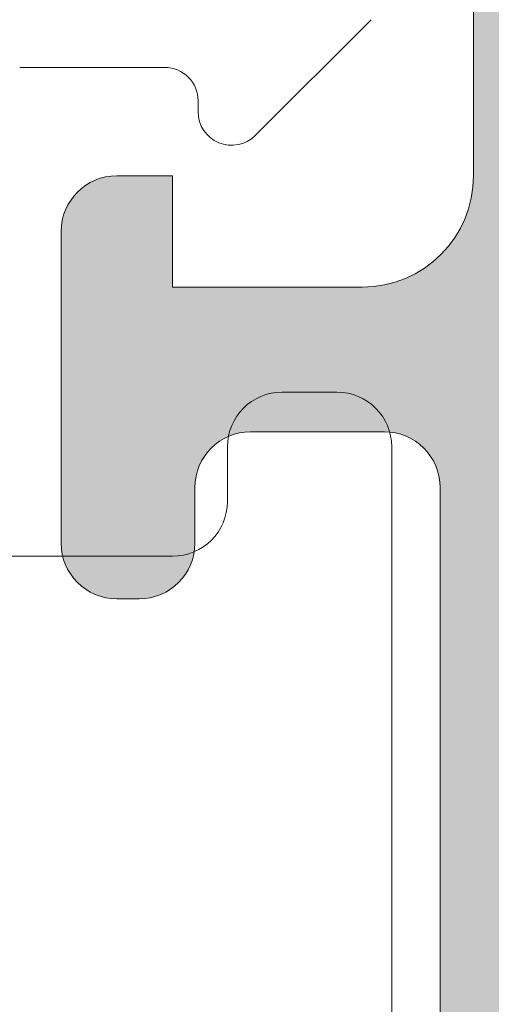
# Model space of a CAD drawing. Header units: metres. Extents: x 1316.5 to 1415.3, y -94.1 to -52.
# Tile 732 of 1056: x 1393.20431 to 1393.20854, y -70.18566 to -70.17681. Entities that reach past the tile are written whole.
import ezdxf

# ---------------------------------------------------------------- set-up
doc = ezdxf.new("R2010")
doc.units = ezdxf.units.M
doc.linetypes.add('AUSGEZOGEN', pattern=[0])
doc.layers.add('XR$1$Logos', color=255, linetype='AUSGEZOGEN', lineweight=13)

msp = doc.modelspace()

# ---------------------------------------------------------------- hatches: boundary and pattern name
at = {"layer": 'XR$1$Logos', "linetype": 'AUSGEZOGEN', "lineweight": 13, "transparency": 33554687}
h = msp.add_hatch(color=253, dxfattribs=at)
h.paths.add_polyline_path([(1393.194677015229, -70.24221225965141), (1393.194677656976, -70.24223758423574), (1393.194679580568, -70.24226284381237), (1393.194682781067, -70.24228797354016), (1393.194687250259, -70.2423129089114), (1393.19469297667, -70.24233758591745), (1393.194699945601, -70.2423619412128), (1393.194708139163, -70.24238591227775), (1393.194717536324, -70.24240943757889), (1393.19472811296, -70.24243245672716), (1393.194739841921, -70.24245491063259), (1393.194752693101, -70.24247674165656), (1393.194766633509, -70.24249789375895), (1393.194781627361, -70.2425183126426), (1393.194797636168, -70.24253794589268), (1393.194814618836, -70.2425567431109), (1393.19483253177, -70.24257465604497), (1393.194851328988, -70.2425916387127), (1393.194870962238, -70.2426076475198), (1393.194891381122, -70.24262264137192), (1393.194912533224, -70.24263658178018), (1393.194934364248, -70.2426494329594), (1393.194956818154, -70.24266116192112), (1393.194979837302, -70.24267173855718), (1393.195003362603, -70.24268113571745), (1393.195027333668, -70.2426893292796), (1393.195051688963, -70.24269629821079), (1393.195076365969, -70.24270202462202), (1393.195101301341, -70.24270649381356), (1393.195126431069, -70.24270969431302), (1393.195151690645, -70.24271161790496), (1393.195177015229, -70.24271225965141), (1393.195877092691, -70.24271225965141), (1393.195902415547, -70.24271161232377), (1393.195927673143, -70.24270968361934), (1393.195952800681, -70.24270647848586), (1393.195977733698, -70.2427020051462), (1393.196002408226, -70.24269627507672), (1393.196026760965, -70.24268930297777), (1393.196050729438, -70.24268110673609), (1393.196074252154, -70.24267170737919), (1393.196097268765, -70.24266112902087), (1393.196119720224, -70.24264939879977), (1393.19614154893, -70.2426365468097), (1393.196162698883, -70.2426226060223), (1393.196183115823, -70.2426076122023), (1393.19620274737, -70.24259160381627), (1393.19622154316, -70.24257462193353), (1393.196239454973, -70.2425567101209), (1393.196256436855, -70.24253791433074), (1393.196272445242, -70.24251828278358), (1393.196287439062, -70.24249786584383), (1393.196301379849, -70.24247671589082), (1393.196314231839, -70.24245488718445), (1393.19632596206, -70.24243243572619), (1393.196336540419, -70.24240941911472), (1393.196345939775, -70.24238589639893), (1393.196354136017, -70.2423619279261), (1393.196361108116, -70.242337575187), (1393.196366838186, -70.24231290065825), (1393.196371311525, -70.24228796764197), (1393.196374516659, -70.24226284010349), (1393.196376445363, -70.24223758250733), (1393.196377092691, -70.24221225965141), (1393.196377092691, -70.24141227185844), (1393.19637772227, -70.24138694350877), (1393.196379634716, -70.24136167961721), (1393.196382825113, -70.24133654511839), (1393.196387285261, -70.24131160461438), (1393.196393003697, -70.24128692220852), (1393.196399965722, -70.24126256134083), (1393.196408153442, -70.24123858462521), (1393.196417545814, -70.24121505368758), (1393.196428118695, -70.24119202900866), (1393.196439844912, -70.24116956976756), (1393.196452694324, -70.24114773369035), (1393.196466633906, -70.24112657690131), (1393.196481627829, -70.24110615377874), (1393.196497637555, -70.24108651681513), (1393.196514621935, -70.24106771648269), (1393.196532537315, -70.24104980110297), (1393.196551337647, -70.24103281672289), (1393.196570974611, -70.24101680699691), (1393.196591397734, -70.2410018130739), (1393.196612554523, -70.24098787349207), (1393.1966343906, -70.24097502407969), (1393.196656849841, -70.24096329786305), (1393.19667987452, -70.24095272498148), (1393.196703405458, -70.24094333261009), (1393.196727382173, -70.24093514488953), (1393.196751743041, -70.24092818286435), (1393.196776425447, -70.24092246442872), (1393.196801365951, -70.24091800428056), (1393.19682650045, -70.24091481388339), (1393.196851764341, -70.24091290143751), (1393.196877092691, -70.24091227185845), (1393.202276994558, -70.24091227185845), (1393.202302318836, -70.24091291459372), (1393.202327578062, -70.24091483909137), (1393.202352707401, -70.24091804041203), (1393.202377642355, -70.24092251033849), (1393.202402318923, -70.24092823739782), (1393.202426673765, -70.24093520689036), (1393.202450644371, -70.24094340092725), (1393.202474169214, -70.2409527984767), (1393.202497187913, -70.24096337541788), (1393.202519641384, -70.24097510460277), (1393.202541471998, -70.24098795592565), (1393.202562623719, -70.24100189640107), (1393.202583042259, -70.24101689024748), (1393.202602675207, -70.24103289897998), (1393.202621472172, -70.24104988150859), (1393.202639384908, -70.24106779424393), (1393.202656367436, -70.24108659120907), (1393.202672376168, -70.24110622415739), (1393.202687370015, -70.2411266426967), (1393.20270131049, -70.24114779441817), (1393.202714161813, -70.24116962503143), (1393.202725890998, -70.24119207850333), (1393.202736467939, -70.24121509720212), (1393.202745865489, -70.24123862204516), (1393.202754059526, -70.24126259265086), (1393.202761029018, -70.24128694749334), (1393.202766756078, -70.24131162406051), (1393.202771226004, -70.24133655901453), (1393.202774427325, -70.24136168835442), (1393.202776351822, -70.24138694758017), (1393.202776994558, -70.24141227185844), (1393.202776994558, -70.24221225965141), (1393.202777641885, -70.24223758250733), (1393.20277957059, -70.24226284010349), (1393.202782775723, -70.24228796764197), (1393.202787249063, -70.24231290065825), (1393.202792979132, -70.242337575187), (1393.202799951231, -70.2423619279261), (1393.202808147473, -70.24238589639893), (1393.20281754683, -70.24240941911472), (1393.202828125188, -70.24243243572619), (1393.202839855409, -70.24245488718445), (1393.202852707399, -70.24247671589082), (1393.202866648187, -70.24249786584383), (1393.202881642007, -70.24251828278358), (1393.202897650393, -70.24253791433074), (1393.202914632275, -70.2425567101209), (1393.202932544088, -70.24257462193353), (1393.202951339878, -70.24259160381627), (1393.202970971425, -70.2426076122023), (1393.202991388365, -70.2426226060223), (1393.203012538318, -70.2426365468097), (1393.203034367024, -70.24264939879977), (1393.203056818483, -70.24266112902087), (1393.203079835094, -70.24267170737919), (1393.20310335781, -70.24268110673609), (1393.203127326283, -70.24268930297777), (1393.203151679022, -70.24269627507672), (1393.203176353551, -70.2427020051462), (1393.203201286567, -70.24270647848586), (1393.203226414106, -70.24270968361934), (1393.203251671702, -70.24271161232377), (1393.203276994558, -70.24271225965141), (1393.203677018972, -70.24271225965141), (1393.203702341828, -70.24271161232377), (1393.203727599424, -70.24270968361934), (1393.203752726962, -70.24270647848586), (1393.203777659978, -70.2427020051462), (1393.203802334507, -70.24269627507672), (1393.203826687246, -70.24268930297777), (1393.203850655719, -70.24268110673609), (1393.203874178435, -70.24267170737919), (1393.203897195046, -70.24266112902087), (1393.203919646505, -70.24264939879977), (1393.203941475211, -70.2426365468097), (1393.203962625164, -70.2426226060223), (1393.203983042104, -70.2426076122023), (1393.204002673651, -70.24259160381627), (1393.204021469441, -70.24257462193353), (1393.204039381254, -70.2425567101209), (1393.204056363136, -70.24253791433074), (1393.204072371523, -70.24251828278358), (1393.204087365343, -70.24249786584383), (1393.20410130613, -70.24247671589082), (1393.20411415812, -70.24245488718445), (1393.204125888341, -70.24243243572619), (1393.2041364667, -70.24240941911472), (1393.204145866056, -70.24238589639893), (1393.204154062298, -70.2423619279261), (1393.204161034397, -70.242337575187), (1393.204166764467, -70.24231290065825), (1393.204171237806, -70.24228796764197), (1393.20417444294, -70.24226284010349), (1393.204176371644, -70.24223758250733), (1393.204177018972, -70.24221225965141), (1393.204177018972, -70.23191230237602), (1393.204177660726, -70.23188697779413), (1393.204179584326, -70.23186171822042), (1393.204182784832, -70.23183658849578), (1393.204187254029, -70.23181165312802), (1393.204192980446, -70.23178697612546), (1393.204199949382, -70.23176262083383), (1393.204208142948, -70.23173864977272), (1393.204217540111, -70.23171512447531), (1393.20422811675, -70.23169210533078), (1393.204239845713, -70.23166965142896), (1393.204252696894, -70.23164782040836), (1393.204266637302, -70.2316266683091), (1393.204281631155, -70.23160624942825), (1393.204297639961, -70.23158661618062), (1393.204314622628, -70.23156781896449), (1393.20433253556, -70.23154990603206), (1393.204351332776, -70.23153292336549), (1393.204370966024, -70.23151691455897), (1393.204391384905, -70.23150192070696), (1393.204412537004, -70.23148798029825), (1393.204434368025, -70.23147512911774), (1393.204456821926, -70.23146340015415), (1393.204479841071, -70.23145282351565), (1393.204503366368, -70.23144342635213), (1393.20452733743, -70.23143523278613), (1393.204551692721, -70.23142826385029), (1393.204576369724, -70.23142253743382), (1393.204601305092, -70.23141806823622), (1393.204626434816, -70.2314148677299), (1393.20465169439, -70.2314129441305), (1393.204677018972, -70.23141230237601), (1393.208177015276, -70.23141230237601), (1393.208177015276, -70.23241230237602), (1393.208177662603, -70.23243762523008), (1393.208179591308, -70.23246288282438), (1393.208182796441, -70.23248801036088), (1393.20818726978, -70.23251294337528), (1393.208192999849, -70.23253761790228), (1393.208199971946, -70.23256197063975), (1393.208208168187, -70.23258593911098), (1393.208217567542, -70.23260946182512), (1393.208228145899, -70.23263247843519), (1393.208239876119, -70.23265492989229), (1393.208252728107, -70.23267675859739), (1393.208266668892, -70.23269790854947), (1393.20828166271, -70.2327183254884), (1393.208297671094, -70.23273795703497), (1393.208314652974, -70.23275675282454), (1393.208332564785, -70.23277466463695), (1393.208351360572, -70.23279164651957), (1393.208370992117, -70.23280765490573), (1393.208391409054, -70.23282264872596), (1393.208412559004, -70.23283658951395), (1393.208434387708, -70.23284944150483), (1393.208456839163, -70.23286117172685), (1393.208479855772, -70.23287175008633), (1393.208503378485, -70.23288114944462), (1393.208527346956, -70.23288934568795), (1393.208551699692, -70.23289631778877), (1393.208576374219, -70.23290204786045), (1393.208601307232, -70.23290652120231), (1393.208626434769, -70.23290972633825), (1393.208651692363, -70.23291165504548), (1393.208677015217, -70.23291230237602), (1393.209177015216, -70.23291230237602), (1393.209202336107, -70.23291165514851), (1393.209227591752, -70.2329097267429), (1393.20925271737, -70.23290652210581), (1393.209277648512, -70.23290204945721), (1393.209302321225, -70.23289632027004), (1393.209326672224, -70.23288934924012), (1393.209350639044, -70.23288115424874), (1393.20937416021, -70.23287175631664), (1393.209397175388, -70.23286117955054), (1393.209419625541, -70.2328494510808), (1393.209441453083, -70.23283660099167), (1393.209462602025, -70.23282266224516), (1393.209483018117, -70.23280767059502), (1393.20950264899, -70.23279166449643), (1393.20952144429, -70.23277468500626), (1393.209539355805, -70.23275677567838), (1393.20955633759, -70.23273798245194), (1393.209572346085, -70.2327183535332), (1393.209587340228, -70.23269793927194), (1393.209601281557, -70.23267679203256), (1393.209614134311, -70.23265496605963), (1393.209625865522, -70.23263251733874), (1393.209636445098, -70.23260950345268), (1393.209645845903, -70.23258598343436), (1393.20965404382, -70.23256201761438), (1393.209661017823, -70.23253766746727), (1393.209666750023, -70.23251299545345), (1393.209671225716, -70.23248806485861), (1393.209674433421, -70.23246293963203), (1393.20967636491, -70.23243768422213), (1393.209677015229, -70.23241236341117), (1393.209677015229, -70.1724125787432), (1393.209676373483, -70.17238725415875), (1393.209674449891, -70.17236199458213), (1393.209671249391, -70.17233686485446), (1393.2096667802, -70.1723119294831), (1393.209661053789, -70.17228725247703), (1393.209654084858, -70.1722628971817), (1393.209645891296, -70.17223892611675), (1393.209636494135, -70.1722154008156), (1393.209625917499, -70.17219238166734), (1393.209614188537, -70.1721699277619), (1393.209601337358, -70.17214809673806), (1393.20958739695, -70.17212694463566), (1393.209572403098, -70.1721065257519), (1393.209556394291, -70.17208689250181), (1393.209539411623, -70.17206809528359), (1393.209521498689, -70.17205018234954), (1393.209502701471, -70.1720331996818), (1393.209483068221, -70.17201719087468), (1393.209462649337, -70.17200219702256), (1393.209441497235, -70.17198825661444), (1393.209419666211, -70.17197540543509), (1393.209397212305, -70.17196367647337), (1393.209374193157, -70.17195309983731), (1393.209350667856, -70.17194370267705), (1393.209326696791, -70.171935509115), (1393.209302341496, -70.17192854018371), (1393.20927766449, -70.17192281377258), (1393.209252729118, -70.17191834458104), (1393.20922759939, -70.17191514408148), (1393.209202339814, -70.17191322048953), (1393.209177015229, -70.1719125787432), (1393.205177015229, -70.1719125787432), (1393.205151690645, -70.17191322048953), (1393.205126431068, -70.17191514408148), (1393.205101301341, -70.17191834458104), (1393.205076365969, -70.17192281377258), (1393.205051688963, -70.17192854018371), (1393.205027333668, -70.171935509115), (1393.205003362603, -70.17194370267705), (1393.204979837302, -70.17195309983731), (1393.204956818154, -70.17196367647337), (1393.204934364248, -70.17197540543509), (1393.204912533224, -70.17198825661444), (1393.204891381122, -70.17200219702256), (1393.204870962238, -70.17201719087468), (1393.204851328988, -70.1720331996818), (1393.20483253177, -70.17205018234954), (1393.204814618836, -70.17206809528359), (1393.204797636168, -70.17208689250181), (1393.204781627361, -70.1721065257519), (1393.204766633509, -70.17212694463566), (1393.204752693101, -70.17214809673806), (1393.204739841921, -70.1721699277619), (1393.20472811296, -70.17219238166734), (1393.204717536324, -70.1722154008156), (1393.204708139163, -70.17223892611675), (1393.204699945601, -70.1722628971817), (1393.20469297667, -70.17228725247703), (1393.204687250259, -70.1723119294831), (1393.204682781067, -70.17233686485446), (1393.204679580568, -70.17236199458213), (1393.204677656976, -70.17238725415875), (1393.204677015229, -70.1724125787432), (1393.204677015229, -70.17371257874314), (1393.204677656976, -70.17373790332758), (1393.204679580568, -70.17376316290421), (1393.204682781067, -70.17378829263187), (1393.204687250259, -70.17381322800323), (1393.20469297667, -70.1738379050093), (1393.204699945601, -70.17386226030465), (1393.204708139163, -70.1738862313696), (1393.204717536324, -70.17390975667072), (1393.20472811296, -70.173932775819), (1393.204739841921, -70.17395522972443), (1393.204752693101, -70.17397706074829), (1393.204766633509, -70.17399821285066), (1393.204781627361, -70.17401863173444), (1393.204797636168, -70.17403826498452), (1393.204814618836, -70.17405706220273), (1393.20483253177, -70.1740749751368), (1393.204851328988, -70.17409195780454), (1393.204870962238, -70.17410796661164), (1393.204891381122, -70.17412296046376), (1393.204912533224, -70.17413690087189), (1393.204934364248, -70.17414975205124), (1393.204956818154, -70.17416148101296), (1393.204979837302, -70.17417205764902), (1393.205003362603, -70.17418145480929), (1393.205027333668, -70.17418964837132), (1393.205051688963, -70.17419661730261), (1393.205076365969, -70.17420234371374), (1393.205101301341, -70.17420681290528), (1393.205126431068, -70.17421001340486), (1393.205151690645, -70.1742119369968), (1393.205177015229, -70.17421257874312), (1393.205677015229, -70.17421257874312), (1393.205677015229, -70.17321257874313), (1393.207377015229, -70.17321257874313), (1393.207427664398, -70.17321386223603), (1393.207478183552, -70.1732177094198), (1393.207528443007, -70.17322411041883), (1393.20757831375, -70.1732330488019), (1393.207627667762, -70.17324450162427), (1393.207676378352, -70.17325843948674), (1393.207724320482, -70.17327482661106), (1393.207771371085, -70.17329362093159), (1393.207817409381, -70.17331477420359), (1393.207862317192, -70.17333823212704), (1393.20790597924, -70.17336393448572), (1393.207948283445, -70.17339181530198), (1393.207989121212, -70.17342180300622), (1393.208028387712, -70.17345382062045), (1393.208065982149, -70.17348778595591), (1393.208101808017, -70.17352361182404), (1393.208135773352, -70.17356120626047), (1393.208167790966, -70.17360047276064), (1393.208197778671, -70.17364131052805), (1393.208225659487, -70.17368361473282), (1393.208251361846, -70.17372727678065), (1393.208274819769, -70.17377218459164), (1393.208295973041, -70.17381822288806), (1393.208314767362, -70.17386527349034), (1393.208331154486, -70.17391321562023), (1393.208345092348, -70.17396192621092), (1393.208356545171, -70.17401128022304), (1393.208365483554, -70.17406115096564), (1393.208371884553, -70.17411141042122), (1393.208375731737, -70.17416192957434), (1393.208377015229, -70.17421257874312), (1393.208377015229, -70.17821257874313), (1393.208375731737, -70.17826322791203), (1393.208371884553, -70.17831374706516), (1393.208365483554, -70.17836400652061), (1393.208356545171, -70.17841387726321), (1393.208345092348, -70.17846323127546), (1393.208331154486, -70.17851194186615), (1393.208314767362, -70.17855988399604), (1393.208295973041, -70.17860693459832), (1393.208274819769, -70.17865297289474), (1393.208251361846, -70.17869788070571), (1393.208225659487, -70.17874154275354), (1393.208197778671, -70.17878384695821), (1393.208167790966, -70.17882468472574), (1393.208135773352, -70.17886395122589), (1393.208101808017, -70.17890154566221), (1393.208065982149, -70.17893737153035), (1393.208028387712, -70.17897133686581), (1393.207989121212, -70.17900335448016), (1393.207948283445, -70.1790333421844), (1393.20790597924, -70.17906122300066), (1393.207862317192, -70.17908692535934), (1393.207817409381, -70.17911038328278), (1393.207771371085, -70.17913153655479), (1393.207724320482, -70.17915033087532), (1393.207676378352, -70.17916671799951), (1393.207627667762, -70.17918065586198), (1393.20757831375, -70.17919210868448), (1393.207528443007, -70.17920104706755), (1393.207478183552, -70.17920744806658), (1393.207427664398, -70.17921129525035), (1393.207377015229, -70.17921257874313), (1393.205677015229, -70.17921257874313), (1393.205677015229, -70.17821257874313), (1393.205177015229, -70.17821257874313), (1393.205151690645, -70.17821322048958), (1393.205126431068, -70.17821514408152), (1393.205101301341, -70.17821834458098), (1393.205076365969, -70.17822281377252), (1393.205051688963, -70.17822854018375), (1393.205027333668, -70.17823550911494), (1393.205003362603, -70.1782437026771), (1393.204979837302, -70.17825309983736), (1393.204956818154, -70.17826367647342), (1393.204934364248, -70.17827540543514), (1393.204912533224, -70.17828825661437), (1393.204891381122, -70.17830219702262), (1393.204870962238, -70.17831719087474), (1393.204851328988, -70.17833319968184), (1393.20483253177, -70.17835018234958), (1393.204814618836, -70.17836809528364), (1393.204797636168, -70.17838689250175), (1393.204781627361, -70.17840652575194), (1393.204766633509, -70.17842694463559), (1393.204752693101, -70.17844809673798), (1393.204739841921, -70.17846992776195), (1393.20472811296, -70.17849238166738), (1393.204717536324, -70.17851540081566), (1393.204708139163, -70.17853892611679), (1393.204699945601, -70.17856289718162), (1393.20469297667, -70.17858725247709), (1393.204687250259, -70.17861192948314), (1393.204682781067, -70.17863686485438), (1393.204679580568, -70.17866199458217), (1393.204677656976, -70.1786872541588), (1393.204677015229, -70.17871257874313), (1393.204677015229, -70.18151257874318), (1393.204677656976, -70.18153790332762), (1393.204679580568, -70.18156316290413), (1393.204682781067, -70.18158829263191), (1393.204687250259, -70.18161322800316), (1393.20469297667, -70.18163790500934), (1393.204699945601, -70.18166226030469), (1393.204708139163, -70.18168623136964), (1393.204717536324, -70.18170975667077), (1393.20472811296, -70.18173277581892), (1393.204739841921, -70.18175522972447), (1393.204752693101, -70.18177706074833), (1393.204766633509, -70.18179821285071), (1393.204781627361, -70.18181863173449), (1393.204797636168, -70.18183826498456), (1393.204814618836, -70.18185706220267), (1393.20483253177, -70.18187497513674), (1393.204851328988, -70.18189195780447), (1393.204870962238, -70.18190796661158), (1393.204891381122, -70.18192296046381), (1393.204912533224, -70.18193690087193), (1393.204934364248, -70.18194975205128), (1393.204956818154, -70.181961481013), (1393.204979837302, -70.18197205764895), (1393.205003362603, -70.18198145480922), (1393.205027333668, -70.18198964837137), (1393.205051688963, -70.18199661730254), (1393.205076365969, -70.18200234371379), (1393.205101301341, -70.18200681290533), (1393.205126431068, -70.1820100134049), (1393.205151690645, -70.18201193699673), (1393.205177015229, -70.18201257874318), (1393.205377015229, -70.18201257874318), (1393.205402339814, -70.18201193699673), (1393.205427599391, -70.1820100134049), (1393.205452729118, -70.18200681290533), (1393.20547766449, -70.18200234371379), (1393.205502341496, -70.18199661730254), (1393.205526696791, -70.18198964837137), (1393.205550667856, -70.18198145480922), (1393.205574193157, -70.18197205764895), (1393.205597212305, -70.181961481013), (1393.205619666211, -70.18194975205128), (1393.205641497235, -70.18193690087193), (1393.205662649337, -70.18192296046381), (1393.205683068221, -70.18190796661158), (1393.205702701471, -70.18189195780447), (1393.205721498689, -70.18187497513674), (1393.205739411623, -70.18185706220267), (1393.205756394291, -70.18183826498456), (1393.205772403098, -70.18181863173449), (1393.20578739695, -70.18179821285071), (1393.205801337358, -70.18177706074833), (1393.205814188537, -70.18175522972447), (1393.205825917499, -70.18173277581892), (1393.205836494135, -70.18170975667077), (1393.205845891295, -70.18168623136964), (1393.205854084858, -70.18166226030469), (1393.205861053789, -70.18163790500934), (1393.2058667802, -70.18161322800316), (1393.205871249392, -70.18158829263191), (1393.205874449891, -70.18156316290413), (1393.205876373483, -70.18153790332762), (1393.205877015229, -70.18151257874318), (1393.205877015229, -70.18101257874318), (1393.205877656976, -70.18098725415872), (1393.205879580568, -70.18096199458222), (1393.205882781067, -70.18093686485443), (1393.205887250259, -70.18091192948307), (1393.20589297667, -70.180887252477), (1393.205899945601, -70.18086289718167), (1393.205908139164, -70.18083892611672), (1393.205917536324, -70.18081540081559), (1393.20592811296, -70.18079238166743), (1393.205939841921, -70.18076992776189), (1393.205952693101, -70.18074809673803), (1393.205966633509, -70.18072694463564), (1393.205981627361, -70.18070652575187), (1393.205997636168, -70.1806868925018), (1393.206014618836, -70.18066809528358), (1393.20603253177, -70.18065018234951), (1393.206051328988, -70.18063319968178), (1393.206070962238, -70.18061719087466), (1393.206091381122, -70.18060219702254), (1393.206112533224, -70.18058825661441), (1393.206134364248, -70.18057540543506), (1393.206156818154, -70.18056367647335), (1393.206179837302, -70.1805530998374), (1393.206203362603, -70.18054370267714), (1393.206227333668, -70.18053550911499), (1393.206251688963, -70.18052854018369), (1393.206276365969, -70.18052281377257), (1393.206301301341, -70.18051834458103), (1393.206326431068, -70.18051514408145), (1393.206351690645, -70.18051322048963), (1393.206377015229, -70.18051257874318), (1393.20757701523, -70.18051257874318), (1393.207602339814, -70.18051322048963), (1393.20762759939, -70.18051514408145), (1393.207652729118, -70.18051834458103), (1393.207677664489, -70.18052281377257), (1393.207702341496, -70.18052854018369), (1393.207726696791, -70.18053550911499), (1393.207750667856, -70.18054370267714), (1393.207774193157, -70.1805530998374), (1393.207797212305, -70.18056367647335), (1393.207819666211, -70.18057540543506), (1393.207841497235, -70.18058825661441), (1393.207862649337, -70.18060219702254), (1393.207883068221, -70.18061719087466), (1393.207902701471, -70.18063319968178), (1393.207921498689, -70.18065018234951), (1393.207939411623, -70.18066809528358), (1393.207956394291, -70.1806868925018), (1393.207972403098, -70.18070652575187), (1393.20798739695, -70.18072694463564), (1393.208001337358, -70.18074809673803), (1393.208014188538, -70.18076992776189), (1393.208025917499, -70.18079238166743), (1393.208036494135, -70.18081540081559), (1393.208045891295, -70.18083892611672), (1393.208054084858, -70.18086289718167), (1393.208061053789, -70.180887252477), (1393.2080667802, -70.18091192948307), (1393.208071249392, -70.18093686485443), (1393.208074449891, -70.18096199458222), (1393.208076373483, -70.18098725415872), (1393.208077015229, -70.18101257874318), (1393.208077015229, -70.19391421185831), (1393.207467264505, -70.20001171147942), (1393.207461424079, -70.20005880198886), (1393.207453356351, -70.20010556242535), (1393.207443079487, -70.20015188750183), (1393.207430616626, -70.2001976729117), (1393.20741599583, -70.20024281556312), (1393.20739925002, -70.20028721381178), (1393.2073804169, -70.20033076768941), (1393.207359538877, -70.20037337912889), (1393.207336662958, -70.20041495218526), (1393.207311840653, -70.2004553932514), (1393.207285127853, -70.20049461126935), (1393.207256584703, -70.20053251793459), (1393.207226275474, -70.20056902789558), (1393.207194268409, -70.20060405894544), (1393.207160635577, -70.20063753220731), (1393.207125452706, -70.20066937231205), (1393.207088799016, -70.20069950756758), (1393.207050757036, -70.20072787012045), (1393.207011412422, -70.20075439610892), (1393.206970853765, -70.20077902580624), (1393.206929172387, -70.20080170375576), (1393.20688646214, -70.20082237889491), (1393.206842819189, -70.20084100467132), (1393.206798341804, -70.20085753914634), (1393.206753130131, -70.20087194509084), (1393.206707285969, -70.20088419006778), (1393.206660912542, -70.2008942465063), (1393.206614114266, -70.20090209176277), (1393.206566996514, -70.2009077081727), (1393.206519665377, -70.20091108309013), (1393.206472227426, -70.20091220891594), (1393.196877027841, -70.20091220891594), (1393.196851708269, -70.20091156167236), (1393.196826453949, -70.20090963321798), (1393.19680132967, -70.2009064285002), (1393.196776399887, -70.20090195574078), (1393.196751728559, -70.20089622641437), (1393.196727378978, -70.20088925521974), (1393.196703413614, -70.20088106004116), (1393.196679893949, -70.20087166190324), (1393.196656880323, -70.200861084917), (1393.196634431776, -70.20084935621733), (1393.196612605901, -70.20083650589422), (1393.196591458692, -70.20082256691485), (1393.1965710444, -70.20080757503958), (1393.196551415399, -70.20079156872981), (1393.196532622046, -70.20077458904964), (1393.196514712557, -70.20075667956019), (1393.196497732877, -70.20073788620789), (1393.196481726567, -70.20071825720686), (1393.196466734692, -70.20069784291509), (1393.196452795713, -70.2006766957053), (1393.196439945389, -70.20065486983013), (1393.19642821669, -70.20063242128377), (1393.196417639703, -70.20060940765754), (1393.196408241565, -70.20058588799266), (1393.196400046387, -70.20056192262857), (1393.196393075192, -70.20053757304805), (1393.196387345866, -70.20051290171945), (1393.196382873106, -70.20048797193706), (1393.196379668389, -70.20046284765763), (1393.196377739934, -70.2004375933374), (1393.196377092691, -70.20041227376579), (1393.196377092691, -70.1994125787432), (1393.196376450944, -70.19938725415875), (1393.196374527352, -70.19936199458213), (1393.196371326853, -70.19933686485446), (1393.196366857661, -70.1993119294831), (1393.19636113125, -70.19928725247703), (1393.196354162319, -70.1992628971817), (1393.196345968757, -70.19923892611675), (1393.196336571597, -70.1992154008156), (1393.19632599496, -70.19919238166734), (1393.196314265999, -70.1991699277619), (1393.19630141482, -70.19914809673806), (1393.196287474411, -70.19912694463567), (1393.196272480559, -70.1991065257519), (1393.196256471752, -70.19908689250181), (1393.196239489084, -70.1990680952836), (1393.19622157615, -70.19905018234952), (1393.196202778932, -70.1990331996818), (1393.196183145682, -70.19901719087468), (1393.196162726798, -70.19900219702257), (1393.196141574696, -70.19898825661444), (1393.196119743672, -70.19897540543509), (1393.196097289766, -70.19896367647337), (1393.196074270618, -70.19895309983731), (1393.196050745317, -70.19894370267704), (1393.196026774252, -70.198935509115), (1393.196002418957, -70.19892854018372), (1393.195977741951, -70.19892281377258), (1393.195952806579, -70.19891834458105), (1393.195927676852, -70.19891514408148), (1393.195902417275, -70.19891322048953), (1393.195877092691, -70.1989125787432), (1393.194677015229, -70.1989125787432), (1393.194673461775, -70.19892376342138), (1393.194669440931, -70.19893478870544), (1393.194664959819, -70.19894563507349), (1393.194660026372, -70.19895628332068), (1393.194654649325, -70.19896671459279), (1393.1946488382, -70.19897691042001), (1393.194642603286, -70.19898685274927), (1393.194635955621, -70.19899652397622), (1393.194628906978, -70.1990059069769), (1393.194621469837, -70.19901498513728), (1393.194613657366, -70.19902374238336), (1393.194605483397, -70.19903216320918), (1393.194596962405, -70.19904023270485), (1393.194588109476, -70.1990479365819), (1393.194578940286, -70.19905526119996), (1393.194569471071, -70.19906219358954), (1393.194559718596, -70.19906872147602), (1393.19454970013, -70.19907483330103), (1393.194539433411, -70.19908051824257), (1393.194528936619, -70.19908576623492), (1393.194518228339, -70.19909056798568), (1393.194507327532, -70.1990949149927), (1393.194496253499, -70.19909879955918), (1393.194485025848, -70.19910221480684), (1393.194473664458, -70.1991051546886), (1393.194462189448, -70.19910761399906), (1393.194450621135, -70.19910958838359), (1393.194438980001, -70.19911107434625), (1393.19442728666, -70.19911206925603), (1393.194415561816, -70.19911257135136), (1393.19440382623, -70.19911257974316), (1393.19395023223, -70.19911257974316), (1393.193938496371, -70.19911257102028), (1393.193926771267, -70.1991120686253), (1393.193915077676, -70.19911107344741), (1393.193903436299, -70.19910958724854), (1393.193891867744, -70.19910761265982), (1393.193880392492, -70.19910515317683), (1393.193869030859, -70.19910221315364), (1393.193857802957, -70.19909879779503), (1393.193846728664, -70.1990949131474), (1393.193835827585, -70.19909056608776), (1393.193825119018, -70.19908576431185), (1393.193814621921, -70.19908051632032), (1393.193804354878, -70.19907483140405), (1393.193794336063, -70.19906871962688), (1393.193784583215, -70.19906219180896), (1393.193775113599, -70.19905525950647), (1393.193765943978, -70.1990479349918), (1393.193757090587, -70.19904023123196), (1393.193748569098, -70.19903216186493), (1393.193740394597, -70.19902374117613), (1393.193732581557, -70.19901498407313), (1393.193725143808, -70.1990059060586), (1393.193718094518, -70.19899652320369), (1393.193711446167, -70.19898685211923), (1393.193705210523, -70.19897690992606), (1393.193699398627, -70.19896671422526), (1393.193694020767, -70.19895628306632), (1393.193689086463, -70.19894563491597), (1393.193684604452, -70.19893478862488), (1393.193680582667, -70.19892376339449), (1393.19367702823, -70.1989125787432), (1393.191797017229, -70.1989125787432), (1393.191781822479, -70.19891296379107), (1393.191766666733, -70.19891411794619), (1393.191751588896, -70.19891603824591), (1393.191736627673, -70.19891871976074), (1393.19172182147, -70.1989221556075), (1393.191707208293, -70.19892633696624), (1393.191692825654, -70.19893125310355), (1393.191678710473, -70.19893689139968), (1393.191664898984, -70.1989432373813), (1393.191651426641, -70.19895027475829), (1393.191638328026, -70.1989579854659), (1393.191625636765, -70.19896634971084), (1393.191613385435, -70.19897534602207), (1393.191601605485, -70.19898495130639), (1393.191590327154, -70.19899514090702), (1393.191579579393, -70.19900588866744), (1393.191569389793, -70.19901716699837), (1393.191559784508, -70.19902894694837), (1393.191550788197, -70.19904119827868), (1393.191542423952, -70.19905388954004), (1393.191534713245, -70.19906698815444), (1393.191527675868, -70.19908046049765), (1393.191521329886, -70.19909427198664), (1393.19151569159, -70.19910838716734), (1393.191510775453, -70.19912276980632), (1393.191506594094, -70.19913738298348), (1393.191503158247, -70.19915218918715), (1393.191500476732, -70.1991671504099), (1393.191498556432, -70.1991822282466), (1393.191497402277, -70.19919738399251), (1393.191497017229, -70.19921257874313), (1393.191497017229, -70.20019255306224), (1393.191497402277, -70.20020774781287), (1393.191498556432, -70.20022290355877), (1393.191500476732, -70.20023798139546), (1393.191503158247, -70.20025294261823), (1393.191506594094, -70.20026774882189), (1393.191510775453, -70.20028236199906), (1393.19151569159, -70.20029674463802), (1393.191521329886, -70.20031085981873), (1393.191527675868, -70.20032467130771), (1393.191534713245, -70.20033814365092), (1393.191542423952, -70.20035124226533), (1393.191550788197, -70.20036393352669), (1393.191559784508, -70.200376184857), (1393.191569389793, -70.200387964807), (1393.191579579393, -70.20039924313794), (1393.191590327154, -70.20040999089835), (1393.191601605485, -70.200420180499), (1393.191613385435, -70.2004297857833), (1393.191625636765, -70.20043878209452), (1393.191638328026, -70.20044714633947), (1393.191651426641, -70.20045485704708), (1393.191664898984, -70.20046189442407), (1393.191678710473, -70.20046824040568), (1393.191692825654, -70.20047387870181), (1393.191707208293, -70.20047879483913), (1393.19172182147, -70.20048297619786), (1393.191736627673, -70.20048641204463), (1393.191751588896, -70.20048909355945), (1393.191766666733, -70.20049101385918), (1393.191781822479, -70.2004921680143), (1393.191797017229, -70.20049255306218), (1393.19455701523, -70.20049255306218), (1393.19456309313, -70.2004927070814), (1393.194569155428, -70.20049316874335), (1393.194575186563, -70.20049393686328), (1393.194581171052, -70.20049500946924), (1393.194587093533, -70.20049638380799), (1393.194592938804, -70.20049805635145), (1393.19459869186, -70.20050002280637), (1393.194604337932, -70.20050227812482), (1393.194609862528, -70.20050481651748), (1393.194615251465, -70.20050763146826), (1393.194620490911, -70.20051071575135), (1393.194625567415, -70.20051406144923), (1393.194630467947, -70.20051765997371), (1393.194635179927, -70.2005215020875), (1393.19463969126, -70.20052557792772), (1393.194643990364, -70.20052987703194), (1393.194648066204, -70.2005343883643), (1393.194651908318, -70.20053910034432), (1393.194655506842, -70.20054400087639), (1393.19465885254, -70.20054907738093), (1393.194661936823, -70.20055431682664), (1393.194664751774, -70.20055970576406), (1393.194667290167, -70.20056523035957), (1393.194669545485, -70.2005708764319), (1393.19467151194, -70.20057662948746), (1393.194673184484, -70.20058247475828), (1393.194674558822, -70.20058839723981), (1393.194675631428, -70.20059438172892), (1393.194676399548, -70.20060041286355), (1393.19467686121, -70.20060647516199), (1393.194677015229, -70.20061255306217), (1393.194677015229, -70.2049125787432), (1393.194676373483, -70.20493790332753), (1393.194674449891, -70.20496316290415), (1393.194671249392, -70.20498829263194), (1393.1946667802, -70.20501322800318), (1393.194661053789, -70.20503790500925), (1393.194654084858, -70.20506226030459), (1393.194645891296, -70.20508623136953), (1393.194636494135, -70.20510975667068), (1393.194625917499, -70.20513277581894), (1393.194614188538, -70.20515522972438), (1393.194601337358, -70.20517706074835), (1393.19458739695, -70.20519821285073), (1393.194572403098, -70.20521863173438), (1393.194556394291, -70.20523826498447), (1393.194539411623, -70.20525706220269), (1393.194521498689, -70.20527497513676), (1393.194502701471, -70.20529195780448), (1393.194483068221, -70.2053079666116), (1393.194462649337, -70.20532296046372), (1393.194441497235, -70.20533690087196), (1393.194419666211, -70.20534975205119), (1393.194397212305, -70.20536148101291), (1393.194374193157, -70.20537205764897), (1393.194350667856, -70.20538145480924), (1393.194326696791, -70.2053896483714), (1393.194302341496, -70.20539661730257), (1393.19427766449, -70.20540234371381), (1393.194252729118, -70.20540681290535), (1393.19422759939, -70.2054100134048), (1393.194202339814, -70.20541193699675), (1393.194177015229, -70.2054125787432), (1393.19347701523, -70.2054125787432), (1393.191084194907, -70.20403108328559), (1393.191075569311, -70.20402650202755), (1393.191066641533, -70.20402254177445), (1393.191057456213, -70.20401922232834), (1393.19104805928, -70.204016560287), (1393.191038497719, -70.20401456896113), (1393.191028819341, -70.20401325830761), (1393.191019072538, -70.20401263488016), (1393.191009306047, -70.2040127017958), (1393.190999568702, -70.20401345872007), (1393.190989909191, -70.20401490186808), (1393.190980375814, -70.20401702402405), (1393.19097101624, -70.20401981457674), (1393.190961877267, -70.20402325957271), (1393.190953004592, -70.20402734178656), (1393.190944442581, -70.20403204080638), (1393.190936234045, -70.20403733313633), (1393.190928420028, -70.20404319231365), (1393.190921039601, -70.2040495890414), (1393.190914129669, -70.20405649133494), (1393.190907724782, -70.20406386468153), (1393.190901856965, -70.20407167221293), (1393.190896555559, -70.2040798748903), (1393.190891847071, -70.20408843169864), (1393.190887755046, -70.20409729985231), (1393.190884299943, -70.20410643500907), (1393.19088149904, -70.20411579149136), (1393.19087936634, -70.20412532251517), (1393.190877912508, -70.20413498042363), (1393.190877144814, -70.20414471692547), (1393.190877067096, -70.2041544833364), (1393.190877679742, -70.2041642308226), (1393.190899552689, -70.2043505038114), (1393.190928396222, -70.20453582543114), (1393.190964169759, -70.2047199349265), (1393.191006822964, -70.20490257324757), (1393.191056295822, -70.20508348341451), (1393.191112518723, -70.20526241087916), (1393.191175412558, -70.20543910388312), (1393.191244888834, -70.20561331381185), (1393.191320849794, -70.20578479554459), (1393.191403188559, -70.20595330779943), (1393.191491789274, -70.20611861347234), (1393.191586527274, -70.20628047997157), (1393.191687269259, -70.20643867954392), (1393.19179387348, -70.20659298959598), (1393.191906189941, -70.20674319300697), (1393.192024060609, -70.20688907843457), (1393.192147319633, -70.20703044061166), (1393.192275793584, -70.20716708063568), (1393.192409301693, -70.20729880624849), (1393.192547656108, -70.20742543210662), (1393.19269066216, -70.20754678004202), (1393.192838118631, -70.20766267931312), (1393.192989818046, -70.20777296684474), (1393.193145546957, -70.20787748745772), (1393.193305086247, -70.20797609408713), (1393.193468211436, -70.20806864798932), (1393.193634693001, -70.20815501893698), (1393.193804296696, -70.20823508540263), (1393.193976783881, -70.20830873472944), (1393.194151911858, -70.20837586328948), (1393.194329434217, -70.20843637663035), (1393.19434867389, -70.20844296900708), (1393.194367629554, -70.20845033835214), (1393.194386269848, -70.20845847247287), (1393.19440456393, -70.20846735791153), (1393.194422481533, -70.20847697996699), (1393.194439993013, -70.20848732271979), (1393.194457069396, -70.20849836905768), (1393.194473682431, -70.20851010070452), (1393.19448980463, -70.20852249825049), (1393.19450540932, -70.20853554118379), (1393.194520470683, -70.208549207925), (1393.194534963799, -70.20856347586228), (1393.19454886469, -70.20857832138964), (1393.194562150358, -70.20859371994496), (1393.194574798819, -70.20860964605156), (1393.194586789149, -70.20862607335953), (1393.194598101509, -70.20864297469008), (1393.194608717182, -70.20866032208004), (1393.194618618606, -70.20867808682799), (1393.194627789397, -70.20869623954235), (1393.194636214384, -70.20871475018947), (1393.194643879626, -70.2087335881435), (1393.194650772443, -70.20875272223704), (1393.194656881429, -70.20877212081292), (1393.194662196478, -70.20879175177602), (1393.194666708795, -70.20881158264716), (1393.194670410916, -70.20883158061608), (1393.194673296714, -70.20885171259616), (1393.194675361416, -70.20887194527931), (1393.194676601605, -70.20889224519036), (1393.194677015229, -70.2089125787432), (1393.194677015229, -70.2319125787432), (1393.194676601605, -70.23193291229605), (1393.194675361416, -70.23195321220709), (1393.194673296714, -70.23197344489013), (1393.194670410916, -70.23199357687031), (1393.194666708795, -70.23201357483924), (1393.194662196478, -70.23203340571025), (1393.194656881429, -70.23205303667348), (1393.194650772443, -70.23207243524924), (1393.194643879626, -70.23209156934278), (1393.194636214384, -70.23211040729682), (1393.194627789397, -70.23212891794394), (1393.194618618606, -70.23214707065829), (1393.194608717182, -70.23216483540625), (1393.194598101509, -70.2321821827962), (1393.194586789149, -70.23219908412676), (1393.194574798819, -70.23221551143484), (1393.194562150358, -70.23223143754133), (1393.19454886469, -70.23224683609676), (1393.194534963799, -70.23226168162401), (1393.194520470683, -70.2322759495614), (1393.19450540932, -70.23228961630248), (1393.19448980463, -70.2323026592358), (1393.194473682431, -70.23231505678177), (1393.194457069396, -70.23232678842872), (1393.194439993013, -70.23233783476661), (1393.194422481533, -70.2323481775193), (1393.19440456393, -70.23235779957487), (1393.194386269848, -70.23236668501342), (1393.194367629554, -70.23237481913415), (1393.19434867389, -70.23238218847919), (1393.194329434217, -70.23238878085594), (1393.194151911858, -70.23244929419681), (1393.193976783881, -70.23251642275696), (1393.193804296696, -70.23259007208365), (1393.193634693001, -70.23267013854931), (1393.193468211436, -70.23275650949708), (1393.193305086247, -70.23284906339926), (1393.193145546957, -70.23294767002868), (1393.192989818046, -70.23305219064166), (1393.192838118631, -70.23316247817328), (1393.19269066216, -70.23327837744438), (1393.192547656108, -70.23339972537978), (1393.192409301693, -70.2335263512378), (1393.192275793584, -70.2336580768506), (1393.192147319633, -70.23379471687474), (1393.192024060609, -70.23393607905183), (1393.191906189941, -70.23408196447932), (1393.19179387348, -70.23423216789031), (1393.191687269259, -70.23438647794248), (1393.191586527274, -70.23454467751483), (1393.191491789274, -70.23470654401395), (1393.191403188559, -70.23487184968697), (1393.191320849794, -70.23504036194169), (1393.191244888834, -70.23521184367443), (1393.191175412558, -70.23538605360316), (1393.191112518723, -70.23556274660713), (1393.191056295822, -70.23574167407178), (1393.191006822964, -70.23592258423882), (1393.190964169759, -70.2361052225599), (1393.190928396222, -70.23628933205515), (1393.190899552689, -70.23647465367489), (1393.190877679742, -70.2366609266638), (1393.190877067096, -70.23667067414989), (1393.190877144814, -70.23668044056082), (1393.190877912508, -70.23669017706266), (1393.19087936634, -70.23669983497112), (1393.19088149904, -70.23670936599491), (1393.190884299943, -70.23671872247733), (1393.190887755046, -70.23672785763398), (1393.190891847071, -70.23673672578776), (1393.190896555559, -70.23674528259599), (1393.190901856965, -70.23675348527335), (1393.190907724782, -70.23676129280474), (1393.190914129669, -70.23676866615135), (1393.190921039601, -70.23677556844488), (1393.190928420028, -70.23678196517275), (1393.190936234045, -70.23678782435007), (1393.190944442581, -70.23679311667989), (1393.190953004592, -70.23679781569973), (1393.190961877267, -70.23680189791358), (1393.19097101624, -70.23680534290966), (1393.190980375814, -70.23680813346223), (1393.190989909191, -70.2368102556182), (1393.190999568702, -70.23681169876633), (1393.191009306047, -70.2368124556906), (1393.191019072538, -70.23681252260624), (1393.191028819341, -70.23681189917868), (1393.191038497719, -70.23681058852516), (1393.19104805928, -70.23680859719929), (1393.191057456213, -70.23680593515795), (1393.191066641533, -70.23680261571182), (1393.191075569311, -70.23679865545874), (1393.191084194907, -70.2367940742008), (1393.19347701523, -70.2354125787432), (1393.194177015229, -70.2354125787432), (1393.194202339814, -70.23541322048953), (1393.19422759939, -70.23541514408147), (1393.194252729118, -70.23541834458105), (1393.19427766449, -70.23542281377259), (1393.194302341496, -70.23542854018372), (1393.194326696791, -70.235435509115), (1393.194350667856, -70.23544370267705), (1393.194374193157, -70.23545309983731), (1393.194397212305, -70.23546367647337), (1393.194419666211, -70.2354754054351), (1393.194441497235, -70.23548825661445), (1393.194462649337, -70.23550219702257), (1393.194483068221, -70.23551719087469), (1393.194502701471, -70.2355331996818), (1393.194521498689, -70.23555018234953), (1393.194539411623, -70.2355680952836), (1393.194556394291, -70.23558689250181), (1393.194572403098, -70.23560652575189), (1393.19458739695, -70.23562694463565), (1393.194601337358, -70.23564809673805), (1393.194614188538, -70.2356699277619), (1393.194625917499, -70.23569238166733), (1393.194636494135, -70.23571540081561), (1393.194645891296, -70.23573892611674), (1393.194654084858, -70.23576289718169), (1393.194661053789, -70.23578725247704), (1393.1946667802, -70.2358119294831), (1393.194671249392, -70.23583686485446), (1393.194674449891, -70.23586199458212), (1393.194676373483, -70.23588725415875), (1393.194677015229, -70.2359125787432), (1393.194677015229, -70.24021260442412), (1393.19467686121, -70.24021868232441), (1393.194676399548, -70.24022474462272), (1393.194675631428, -70.24023077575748), (1393.194674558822, -70.24023676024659), (1393.194673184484, -70.240242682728), (1393.19467151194, -70.24024852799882), (1393.194669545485, -70.2402542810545), (1393.194667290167, -70.24025992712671), (1393.194664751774, -70.24026545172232), (1393.194661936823, -70.24027084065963), (1393.19465885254, -70.24027608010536), (1393.194655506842, -70.2402811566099), (1393.194651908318, -70.24028605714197), (1393.194648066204, -70.2402907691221), (1393.194643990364, -70.24029528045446), (1393.19463969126, -70.24029957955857), (1393.194635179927, -70.24030365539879), (1393.194630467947, -70.24030749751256), (1393.194625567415, -70.24031109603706), (1393.194620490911, -70.24031444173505), (1393.194615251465, -70.24031752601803), (1393.194609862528, -70.24032034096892), (1393.194604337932, -70.24032287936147), (1393.19459869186, -70.24032513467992), (1393.194592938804, -70.24032710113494), (1393.194587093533, -70.24032877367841), (1393.194581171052, -70.24033014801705), (1393.194575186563, -70.240331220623), (1393.194569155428, -70.24033198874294), (1393.19456309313, -70.240332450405), (1393.19455701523, -70.24033260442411), (1393.191797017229, -70.24033260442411), (1393.191781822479, -70.24033298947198), (1393.191766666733, -70.2403341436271), (1393.191751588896, -70.24033606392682), (1393.191736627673, -70.24033874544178), (1393.19172182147, -70.24034218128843), (1393.191707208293, -70.24034636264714), (1393.191692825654, -70.24035127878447), (1393.191678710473, -70.2403569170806), (1393.191664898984, -70.24036326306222), (1393.191651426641, -70.24037030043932), (1393.191638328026, -70.24037801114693), (1393.191625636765, -70.24038637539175), (1393.191613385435, -70.24039537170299), (1393.191601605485, -70.24040497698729), (1393.191590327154, -70.24041516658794), (1393.191579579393, -70.24042591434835), (1393.191569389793, -70.24043719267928), (1393.191559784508, -70.2404489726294), (1393.191550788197, -70.24046122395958), (1393.191542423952, -70.24047391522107), (1393.191534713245, -70.24048701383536), (1393.191527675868, -70.24050048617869), (1393.191521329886, -70.24051429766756), (1393.19151569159, -70.24052841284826), (1393.191510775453, -70.24054279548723), (1393.191506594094, -70.24055740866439), (1393.191503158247, -70.24057221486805), (1393.191500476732, -70.24058717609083), (1393.191498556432, -70.24060225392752), (1393.191497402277, -70.24061740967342), (1393.191497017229, -70.24063260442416), (1393.191497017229, -70.24161257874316), (1393.191497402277, -70.24162777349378), (1393.191498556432, -70.2416429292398), (1393.191500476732, -70.24165800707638), (1393.191503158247, -70.24167296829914), (1393.191506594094, -70.24168777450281), (1393.191510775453, -70.24170238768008), (1393.19151569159, -70.24171677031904), (1393.191521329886, -70.24173088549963), (1393.191527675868, -70.24174469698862), (1393.191534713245, -70.24175816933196), (1393.191542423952, -70.24177126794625), (1393.191550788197, -70.24178395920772), (1393.191559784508, -70.24179621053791), (1393.191569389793, -70.24180799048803), (1393.191579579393, -70.24181926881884), (1393.191590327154, -70.24183001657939), (1393.191601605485, -70.24184020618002), (1393.191613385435, -70.24184981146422), (1393.191625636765, -70.24185880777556), (1393.191638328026, -70.24186717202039), (1393.191651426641, -70.241874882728), (1393.191664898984, -70.24188192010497), (1393.191678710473, -70.24188826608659), (1393.191692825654, -70.24189390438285), (1393.191707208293, -70.24189882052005), (1393.19172182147, -70.24190300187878), (1393.191736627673, -70.24190643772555), (1393.191751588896, -70.24190911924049), (1393.191766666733, -70.24191103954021), (1393.191781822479, -70.24191219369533), (1393.191797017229, -70.2419125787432), (1393.19367702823, -70.2419125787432), (1393.193680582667, -70.2419013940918), (1393.193684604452, -70.24189036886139), (1393.193689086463, -70.24187952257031), (1393.193694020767, -70.24186887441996), (1393.193699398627, -70.24185844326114), (1393.193705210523, -70.24184824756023), (1393.193711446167, -70.24183830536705), (1393.193718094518, -70.24182863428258), (1393.193725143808, -70.24181925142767), (1393.193732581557, -70.24181017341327), (1393.193740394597, -70.24180141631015), (1393.193748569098, -70.24179299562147), (1393.193757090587, -70.24178492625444), (1393.193765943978, -70.24177722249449), (1393.193775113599, -70.24176989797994), (1393.193784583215, -70.24176296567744), (1393.193794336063, -70.2417564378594), (1393.193804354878, -70.24175032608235), (1393.193814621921, -70.24174464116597), (1393.193825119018, -70.24173939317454), (1393.193835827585, -70.24173459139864), (1393.193846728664, -70.241730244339), (1393.193857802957, -70.24172635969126), (1393.193869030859, -70.24172294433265), (1393.193880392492, -70.24172000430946), (1393.193891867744, -70.24171754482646), (1393.193903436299, -70.24171557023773), (1393.193915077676, -70.24171408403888), (1393.193926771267, -70.2417130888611), (1393.193938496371, -70.24171258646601), (1393.19395023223, -70.24171257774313), (1393.19440382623, -70.24171257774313), (1393.194415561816, -70.24171258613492), (1393.19442728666, -70.24171308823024), (1393.194438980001, -70.24171408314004), (1393.194450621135, -70.24171556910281), (1393.194462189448, -70.24171754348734), (1393.194473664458, -70.24172000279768), (1393.194485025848, -70.24172294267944), (1393.194496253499, -70.24172635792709), (1393.194507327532, -70.24173024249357), (1393.194518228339, -70.24173458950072), (1393.194528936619, -70.24173939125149), (1393.194539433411, -70.24174463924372), (1393.19454970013, -70.24175032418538), (1393.194559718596, -70.24175643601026), (1393.194569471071, -70.24176296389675), (1393.194578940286, -70.24176989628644), (1393.194588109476, -70.24177722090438), (1393.194596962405, -70.24178492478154), (1393.194605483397, -70.2417929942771), (1393.194613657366, -70.24180141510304), (1393.194621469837, -70.24181017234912), (1393.194628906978, -70.24181925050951), (1393.194635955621, -70.24182863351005), (1393.194642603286, -70.24183830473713), (1393.1946488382, -70.24184824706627), (1393.194654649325, -70.2418584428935), (1393.194660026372, -70.24186887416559), (1393.194664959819, -70.2418795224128), (1393.194669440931, -70.24189036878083), (1393.194673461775, -70.2419013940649), (1393.194677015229, -70.2419125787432)])
h.paths.add_polyline_path([(1393.207726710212, -70.22998932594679), (1393.207702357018, -70.22999629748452), (1393.207677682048, -70.23000202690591), (1393.207652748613, -70.23000649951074), (1393.207627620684, -70.2300097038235), (1393.207602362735, -70.23001163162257), (1393.207577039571, -70.23001227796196), (1393.204276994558, -70.23001227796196), (1393.204201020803, -70.23001420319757), (1393.204125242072, -70.23001997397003), (1393.204049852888, -70.23002957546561), (1393.203975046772, -70.23004298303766), (1393.203901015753, -70.23006016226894), (1393.203827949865, -70.23008106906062), (1393.203756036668, -70.23010564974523), (1393.203685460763, -70.23013384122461), (1393.203616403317, -70.23016557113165), (1393.203549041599, -70.23020075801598), (1393.203483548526, -70.23023931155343), (1393.203420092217, -70.23028113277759), (1393.203358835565, -70.23032611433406), (1393.203299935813, -70.23037414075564), (1393.203243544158, -70.23042508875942), (1393.203189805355, -70.23047882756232), (1393.203138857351, -70.23053521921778), (1393.20309083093, -70.23059411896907), (1393.203045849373, -70.23065537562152), (1393.203004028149, -70.23071883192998), (1393.202965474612, -70.23078432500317), (1393.202930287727, -70.23085168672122), (1393.20289855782, -70.23092074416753), (1393.202870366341, -70.23099132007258), (1393.202845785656, -70.23106323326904), (1393.202824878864, -70.23113629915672), (1393.202807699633, -70.23121033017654), (1393.202794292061, -70.23128513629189), (1393.202784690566, -70.23136052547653), (1393.202778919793, -70.23143630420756), (1393.202776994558, -70.23151227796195), (1393.202776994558, -70.23921225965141), (1393.202776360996, -70.23923758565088), (1393.202774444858, -70.23926284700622), (1393.202771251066, -70.23928797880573), (1393.202766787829, -70.23931291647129), (1393.202761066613, -70.23933759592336), (1393.202754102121, -70.23936195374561), (1393.202745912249, -70.23938592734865), (1393.202736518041, -70.23940945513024), (1393.202725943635, -70.23943247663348), (1393.202714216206, -70.2394549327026), (1393.202701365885, -70.23947676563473), (1393.202687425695, -70.23949791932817), (1393.202672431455, -70.23951833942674), (1393.202656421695, -70.23953797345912), (1393.202639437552, -70.23955677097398), (1393.20262152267, -70.23957468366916), (1393.202602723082, -70.23959166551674), (1393.202583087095, -70.23960767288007), (1393.202562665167, -70.23962266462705), (1393.202541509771, -70.23963660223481), (1393.202519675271, -70.23964944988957), (1393.20249721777, -70.23966117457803), (1393.202474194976, -70.23967174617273), (1393.202450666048, -70.23968113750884), (1393.202426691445, -70.23968932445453), (1393.202402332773, -70.23969628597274), (1393.202377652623, -70.2397020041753), (1393.202352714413, -70.23970646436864), (1393.202327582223, -70.239709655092), (1393.202302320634, -70.23971156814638), (1393.202276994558, -70.23971219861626), (1393.196877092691, -70.23971219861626), (1393.196851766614, -70.23971156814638), (1393.196826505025, -70.239709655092), (1393.196801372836, -70.23970646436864), (1393.196776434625, -70.2397020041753), (1393.196751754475, -70.23969628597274), (1393.196727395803, -70.23968932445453), (1393.1967034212, -70.23968113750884), (1393.196679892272, -70.23967174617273), (1393.196656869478, -70.23966117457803), (1393.196634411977, -70.23964944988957), (1393.196612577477, -70.23963660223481), (1393.196591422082, -70.23962266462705), (1393.196571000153, -70.23960767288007), (1393.196551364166, -70.23959166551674), (1393.196532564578, -70.23957468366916), (1393.196514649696, -70.23955677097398), (1393.196497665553, -70.23953797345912), (1393.196481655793, -70.23951833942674), (1393.196466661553, -70.23949791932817), (1393.196452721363, -70.23947676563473), (1393.196439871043, -70.2394549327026), (1393.196428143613, -70.23943247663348), (1393.196417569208, -70.23940945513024), (1393.196408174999, -70.23938592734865), (1393.196399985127, -70.23936195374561), (1393.196393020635, -70.23933759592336), (1393.19638729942, -70.23931291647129), (1393.196382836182, -70.23928797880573), (1393.196379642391, -70.23926284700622), (1393.196377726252, -70.23923758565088), (1393.196377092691, -70.23921225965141), (1393.196377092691, -70.20261222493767), (1393.196377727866, -70.20258689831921), (1393.196379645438, -70.20256163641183), (1393.196382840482, -70.20253650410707), (1393.196387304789, -70.20251156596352), (1393.196393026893, -70.20248688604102), (1393.196399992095, -70.20246252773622), (1393.196408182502, -70.20243855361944), (1393.196417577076, -70.20241502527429), (1393.196428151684, -70.20239200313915), (1393.196439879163, -70.2023695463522), (1393.196452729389, -70.20234771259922), (1393.19646666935, -70.20232655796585), (1393.19648166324, -70.20230613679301), (1393.196497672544, -70.20228650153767), (1393.196514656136, -70.20226770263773), (1393.196532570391, -70.20224978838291), (1393.196551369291, -70.20223280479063), (1393.196571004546, -70.20221679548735), (1393.196591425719, -70.20220180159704), (1393.196612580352, -70.20218786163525), (1393.196634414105, -70.20217501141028), (1393.196656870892, -70.20216328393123), (1393.196679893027, -70.20215270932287), (1393.196703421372, -70.20214331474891), (1393.196727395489, -70.20213512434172), (1393.196751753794, -70.20212815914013), (1393.196776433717, -70.20212243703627), (1393.19680137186, -70.2021179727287), (1393.196826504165, -70.20211477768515), (1393.196851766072, -70.20211286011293), (1393.196877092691, -70.20211222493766), (1393.207577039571, -70.20211222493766), (1393.207602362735, -70.20211287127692), (1393.207627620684, -70.20211479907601), (1393.207652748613, -70.20211800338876), (1393.207677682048, -70.20212247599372), (1393.207702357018, -70.20212820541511), (1393.207726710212, -70.20213517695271), (1393.207750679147, -70.20214337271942), (1393.207774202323, -70.20215277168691), (1393.207797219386, -70.20216334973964), (1393.207819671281, -70.2021750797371), (1393.2078415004, -70.20218793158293), (1393.207862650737, -70.20220187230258), (1393.207883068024, -70.20221686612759), (1393.207902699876, -70.20223287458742), (1393.207921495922, -70.20224985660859), (1393.207939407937, -70.20226776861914), (1393.207956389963, -70.20228656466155), (1393.207972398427, -70.20230619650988), (1393.207987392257, -70.2023266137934), (1393.208001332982, -70.20234776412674), (1393.208014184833, -70.20236959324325), (1393.208025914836, -70.20239204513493), (1393.208036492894, -70.20241506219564), (1393.208045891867, -70.20243858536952), (1393.208054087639, -70.20246255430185), (1393.208061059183, -70.20248690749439), (1393.20806678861, -70.20251158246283), (1393.208071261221, -70.20253651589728), (1393.20807446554, -70.20256164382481), (1393.208076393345, -70.20258690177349), (1393.20807703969, -70.20261222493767), (1393.20807703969, -70.22951227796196), (1393.208076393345, -70.22953760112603), (1393.20807446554, -70.22956285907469), (1393.208071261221, -70.22958798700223), (1393.20806678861, -70.2296129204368), (1393.208061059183, -70.22963759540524), (1393.208054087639, -70.22966194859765), (1393.208045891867, -70.22968591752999), (1393.208036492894, -70.22970944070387), (1393.208025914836, -70.2297324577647), (1393.208014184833, -70.22975490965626), (1393.208001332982, -70.22977673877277), (1393.207987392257, -70.22979788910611), (1393.207972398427, -70.22981830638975), (1393.207956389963, -70.22983793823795), (1393.207939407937, -70.22985673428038), (1393.207921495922, -70.22987464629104), (1393.207902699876, -70.22989162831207), (1393.207883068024, -70.22990763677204), (1393.207862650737, -70.22992263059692), (1393.2078415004, -70.22993657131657), (1393.207819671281, -70.2299494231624), (1393.207797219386, -70.22996115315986), (1393.207774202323, -70.22997173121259), (1393.207750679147, -70.22998113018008)], flags=16)

# ---------------------------------------------------------------- linework, layer by layer
at = {"layer": 'XR$1$Logos', "color": 255, "linetype": 'AUSGEZOGEN', "lineweight": 13, "transparency": 33554687}
for p, q in [((1393.208377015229, -70.17421257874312), (1393.208377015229, -70.17821257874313)), ((1393.207458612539, -70.1768101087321), (1393.206417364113, -70.17785035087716)), ((1393.205605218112, -70.1772382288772), (1393.204305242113, -70.1772382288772)), ((1393.205905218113, -70.17763822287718), (1393.205905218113, -70.17753822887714)), ((1393.204677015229, -70.17871257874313), (1393.204677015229, -70.18151257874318)), ((1393.206659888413, -70.18015608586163), (1393.207151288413, -70.18015608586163)), ((1393.206377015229, -70.18051257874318), (1393.20757701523, -70.18051257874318)), ((1393.206168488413, -70.18113888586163), (1393.206168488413, -70.18064748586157)), ((1393.207642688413, -70.18064748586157), (1393.207642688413, -70.1868321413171)), ((1393.205877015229, -70.18151257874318), (1393.205877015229, -70.18101257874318)), ((1393.201254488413, -70.18163028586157), (1393.205677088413, -70.18163028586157)), ((1393.205177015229, -70.18201257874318), (1393.205377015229, -70.18201257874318))]:
    msp.add_line(p, q, dxfattribs=at)
for points in [[(1393.207377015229, -70.17921257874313), (1393.205677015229, -70.17921257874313), (1393.205677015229, -70.17821257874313), (1393.205177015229, -70.17821257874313)], [(1393.208077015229, -70.18101257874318), (1393.208077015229, -70.19391421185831), (1393.207467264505, -70.20001171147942)]]:
    msp.add_lwpolyline(points, dxfattribs=at)
for centre, radius, start, end in [((1393.205605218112, -70.17753822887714), 0.0003000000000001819, 0, 90), ((1393.206205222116, -70.1776382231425), 0.0003000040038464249, 180, 315.0019259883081), ((1393.205177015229, -70.17871257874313), 0.0005, 90, 180), ((1393.207377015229, -70.17821257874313), 0.001, 270, 0), ((1393.206659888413, -70.18064748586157), 0.0004914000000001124, 90, 180), ((1393.207151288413, -70.18064748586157), 0.0004914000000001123, 0, 90), ((1393.206377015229, -70.18101257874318), 0.0005, 90, 180), ((1393.20757701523, -70.18101257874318), 0.0005, 0, 90), ((1393.205677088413, -70.18113888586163), 0.0004913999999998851, 270, 0), ((1393.205177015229, -70.18151257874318), 0.0005, 180, 270), ((1393.205377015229, -70.18151257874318), 0.0005, 270, 0)]:
    msp.add_arc(centre, radius, start, end, dxfattribs=at)

doc.saveas('drawing.dxf')
